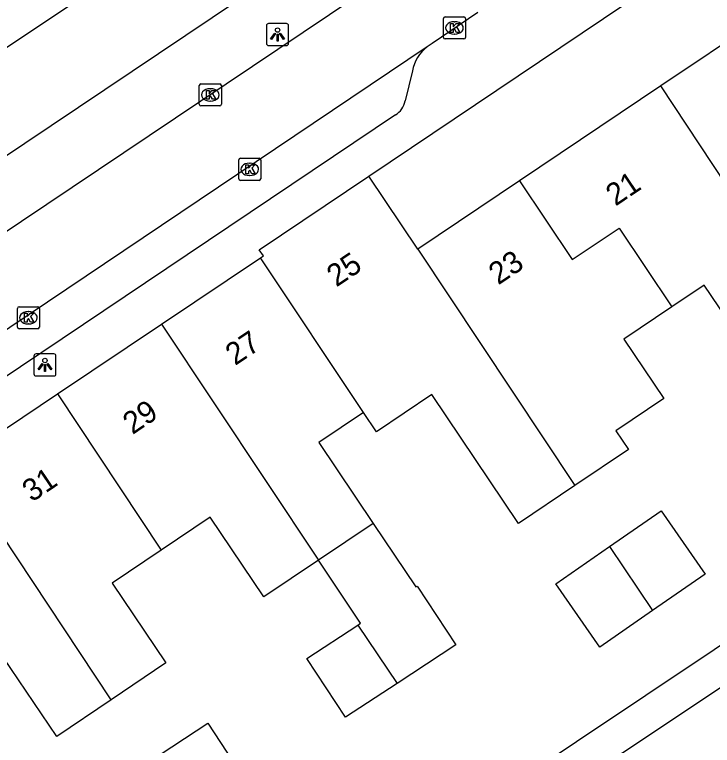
# Model space of a CAD drawing. Extents: x 158352 to 159489, y 383828 to 384597.
# Drawn here: x 158803.4 to 158834.96, y 384258.46 to 384291.54 of the extents above; entities that cross this region are included whole.
import ezdxf

# ---------------------------------------------------------------- set-up
doc = ezdxf.new("R2010")
doc.units = 0
for name, color, linetype in [('IMGEO_Kolk', 7, 'Continuous'), ('IMGEO_Lichtpunt', 7, 'Continuous'), ('IMGEO_Pand', 7, 'Continuous'), ('IMGEO_Pand_nummerreeks', 7, 'Continuous'), ('IMGEO_Rijbaan_lokaal_open', 7, 'Continuous'), ('IMGEO_Voetpad_open', 7, 'Continuous')]:
    doc.layers.add(name, color=color, linetype=linetype)

msp = doc.modelspace()

# ---------------------------------------------------------------- linework, layer by layer
at = {"layer": 'IMGEO_Kolk'}
for p, q in [((158822.79, 384290.512), (158822.79, 384291.364)), ((158822.865, 384291.438), (158823.717, 384291.438)), ((158823.278, 384291.218), (158823.303, 384291.218)), ((158823.791, 384291.364), (158823.791, 384290.512)), ((158823.301, 384290.658), (158823.276, 384290.658)), ((158823.717, 384290.438), (158822.865, 384290.438)), ((158811.748, 384287.481), (158811.748, 384288.333)), ((158811.823, 384288.407), (158812.675, 384288.407)), ((158812.749, 384288.333), (158812.749, 384287.481)), ((158812.236, 384288.187), (158812.261, 384288.187)), ((158812.259, 384287.627), (158812.234, 384287.627)), ((158812.675, 384287.407), (158811.823, 384287.407)), ((158813.531, 384284.111), (158813.531, 384284.963)), ((158813.606, 384285.037), (158814.458, 384285.037)), ((158814.532, 384284.963), (158814.532, 384284.111)), ((158814.019, 384284.817), (158814.044, 384284.817)), ((158814.042, 384284.257), (158814.017, 384284.257)), ((158814.458, 384284.037), (158813.606, 384284.037)), ((158803.594, 384278.32), (158804.446, 384278.32)), ((158803.519, 384277.394), (158803.519, 384278.246)), ((158804.007, 384278.1), (158804.032, 384278.1)), ((158804.52, 384278.246), (158804.52, 384277.394)), ((158804.446, 384277.32), (158803.594, 384277.32)), ((158804.03, 384277.54), (158804.005, 384277.54))]:
    msp.add_line(p, q, dxfattribs=at)
for points in [[(158822.79, 384290.512), (158822.79, 384291.364)], [(158822.865, 384291.438), (158823.717, 384291.438)], [(158823.791, 384291.364), (158823.791, 384290.512)], [(158823.111, 384291.138), (158823.234, 384291.138), (158823.234, 384290.987), (158823.364, 384291.138), (158823.528, 384291.138), (158823.382, 384290.987), (158823.535, 384290.738), (158823.383, 384290.738), (158823.298, 384290.902), (158823.234, 384290.835), (158823.234, 384290.738), (158823.111, 384290.738), (158823.111, 384291.138)], [(158823.717, 384290.438), (158822.865, 384290.438)], [(158811.748, 384287.481), (158811.748, 384288.333)], [(158811.823, 384288.407), (158812.675, 384288.407)], [(158812.749, 384288.333), (158812.749, 384287.481)], [(158812.069, 384288.107), (158812.192, 384288.107), (158812.192, 384287.956), (158812.322, 384288.107), (158812.486, 384288.107), (158812.34, 384287.956), (158812.493, 384287.707), (158812.341, 384287.707), (158812.256, 384287.871), (158812.192, 384287.804), (158812.192, 384287.707), (158812.069, 384287.707), (158812.069, 384288.107)], [(158812.675, 384287.407), (158811.823, 384287.407)], [(158813.531, 384284.111), (158813.531, 384284.963)], [(158813.606, 384285.037), (158814.458, 384285.037)], [(158814.532, 384284.963), (158814.532, 384284.111)], [(158813.852, 384284.737), (158813.975, 384284.737), (158813.975, 384284.586), (158814.105, 384284.737), (158814.269, 384284.737), (158814.123, 384284.586), (158814.276, 384284.337), (158814.124, 384284.337), (158814.039, 384284.501), (158813.975, 384284.434), (158813.975, 384284.337), (158813.852, 384284.337), (158813.852, 384284.737)], [(158814.458, 384284.037), (158813.606, 384284.037)], [(158803.594, 384278.32), (158804.446, 384278.32)], [(158803.519, 384277.394), (158803.519, 384278.246)], [(158803.84, 384278.02), (158803.963, 384278.02), (158803.963, 384277.869), (158804.093, 384278.02), (158804.257, 384278.02), (158804.111, 384277.869), (158804.264, 384277.62), (158804.112, 384277.62), (158804.027, 384277.784), (158803.963, 384277.717), (158803.963, 384277.62), (158803.84, 384277.62), (158803.84, 384278.02)], [(158804.52, 384278.246), (158804.52, 384277.394)], [(158804.446, 384277.32), (158803.594, 384277.32)]]:
    msp.add_lwpolyline(points, dxfattribs=at)
for centre, start, end in [((158822.867, 384291.362), 91.552, 178.448), ((158822.867, 384291.362), 91.552, 178.448), ((158823.715, 384291.362), 1.552, 88.448), ((158823.715, 384291.362), 1.552, 88.448), ((158822.867, 384290.514), 181.552, 268.448), ((158822.867, 384290.514), 181.552, 268.448), ((158823.715, 384290.514), 271.552, 358.448), ((158823.715, 384290.514), 271.552, 358.448), ((158811.825, 384288.331), 91.552, 178.448), ((158811.825, 384288.331), 91.552, 178.448), ((158812.673, 384288.331), 1.552, 88.448), ((158812.673, 384288.331), 1.552, 88.448), ((158811.825, 384287.483), 181.552, 268.448), ((158811.825, 384287.483), 181.552, 268.448), ((158812.673, 384287.483), 271.552, 358.448), ((158812.673, 384287.483), 271.552, 358.448), ((158813.608, 384284.961), 91.552, 178.448), ((158813.608, 384284.961), 91.552, 178.448), ((158814.456, 384284.961), 1.552, 88.448), ((158814.456, 384284.961), 1.552, 88.448), ((158813.608, 384284.113), 181.552, 268.448), ((158813.608, 384284.113), 181.552, 268.448), ((158814.456, 384284.113), 271.552, 358.448), ((158814.456, 384284.113), 271.552, 358.448), ((158803.596, 384278.244), 91.552, 178.448), ((158803.596, 384278.244), 91.552, 178.448), ((158804.444, 384278.244), 1.552, 88.448), ((158804.444, 384278.244), 1.552, 88.448), ((158803.596, 384277.396), 181.552, 268.448), ((158803.596, 384277.396), 181.552, 268.448), ((158804.444, 384277.396), 271.552, 358.448), ((158804.444, 384277.396), 271.552, 358.448)]:
    msp.add_arc(centre, 0.0765, start, end, dxfattribs=at)
for centre, major_axis, ratio, start_param, end_param in [((158823.277, 384290.938), (-0.387, 0.002), 0.722429, 4.712389, 7.853982), ((158823.302, 384290.938), (-0.39, 0.002), 0.717154, 1.570796, 4.712389), ((158812.235, 384287.907), (-0.387, 0.002), 0.722429, 4.712389, 7.853982), ((158812.26, 384287.907), (-0.39, 0.002), 0.717154, 1.570796, 4.712389), ((158814.018, 384284.537), (-0.387, 0.002), 0.722429, 4.712389, 7.853982), ((158814.043, 384284.537), (-0.39, 0.002), 0.717154, 1.570796, 4.712389), ((158804.006, 384277.82), (-0.387, 0.002), 0.722429, 4.712389, 7.853982), ((158804.031, 384277.82), (-0.39, 0.002), 0.717154, 1.570796, 4.712389)]:
    msp.add_ellipse(centre, major_axis=major_axis, ratio=ratio, start_param=start_param, end_param=end_param, dxfattribs=at)
at = {"layer": 'IMGEO_Lichtpunt'}
for p, q in [((158814.79, 384291.044), (158814.79, 384290.237)), ((158814.79, 384291.044), (158814.79, 384290.237)), ((158815.692, 384291.139), (158814.884, 384291.139)), ((158815.692, 384291.139), (158814.884, 384291.139)), ((158815.786, 384290.237), (158815.786, 384291.044)), ((158815.786, 384290.237), (158815.786, 384291.044)), ((158814.884, 384290.143), (158815.692, 384290.143)), ((158814.884, 384290.143), (158815.692, 384290.143)), ((158804.269, 384276.086), (158804.269, 384275.279)), ((158804.269, 384276.086), (158804.269, 384275.279)), ((158805.171, 384276.181), (158804.363, 384276.181)), ((158805.171, 384276.181), (158804.363, 384276.181)), ((158805.265, 384275.279), (158805.265, 384276.086)), ((158805.265, 384275.279), (158805.265, 384276.086)), ((158804.363, 384275.185), (158805.171, 384275.185)), ((158804.363, 384275.185), (158805.171, 384275.185))]:
    msp.add_line(p, q, dxfattribs=at)
for points in [[(158815.164, 384290.708), (158815.203, 384290.68), (158815.015, 384290.418), (158814.977, 384290.445), (158815.164, 384290.708)], [(158815.266, 384290.66), (158815.313, 384290.66), (158815.313, 384290.338), (158815.266, 384290.338), (158815.266, 384290.66)], [(158815.376, 384290.68), (158815.414, 384290.707), (158815.601, 384290.445), (158815.562, 384290.417), (158815.376, 384290.68)], [(158804.643, 384275.75), (158804.682, 384275.722), (158804.494, 384275.46), (158804.456, 384275.487), (158804.643, 384275.75)], [(158804.745, 384275.702), (158804.792, 384275.702), (158804.792, 384275.38), (158804.745, 384275.38), (158804.745, 384275.702)], [(158804.855, 384275.722), (158804.893, 384275.749), (158805.08, 384275.487), (158805.041, 384275.459), (158804.855, 384275.722)]]:
    msp.add_lwpolyline(points, dxfattribs=at)
for centre in [(158815.289, 384290.842), (158804.768, 384275.884)]:
    msp.add_circle(centre, 0.0994, dxfattribs=at)
for centre, start, end in [((158814.884, 384291.044), 90, 180), ((158814.884, 384291.044), 90, 180), ((158815.692, 384291.044), 0, 90), ((158815.692, 384291.044), 0, 90), ((158814.884, 384290.237), 180, 270), ((158814.884, 384290.237), 180, 270), ((158815.692, 384290.237), 270, 0), ((158815.692, 384290.237), 270, 360), ((158804.363, 384276.086), 90, 180), ((158804.363, 384276.086), 90, 180), ((158805.171, 384276.086), 0, 90), ((158805.171, 384276.086), 0, 90), ((158804.363, 384275.279), 180, 270), ((158804.363, 384275.279), 180, 270), ((158805.171, 384275.279), 270, 0), ((158805.171, 384275.279), 270, 360)]:
    msp.add_arc(centre, 0.0946, start, end, dxfattribs=at)
at = {"layer": 'IMGEO_Pand'}
for points in [[(158806.712, 384292.51), (158802.238, 384289.52)], [(158837.041, 384291.274), (158832.632, 384288.311)], [(158832.632, 384288.311), (158826.231, 384284.011)], [(158837.363, 384281.145), (158832.632, 384288.311)], [(158814.518, 384280.539), (158814.648, 384280.626), (158814.463, 384280.9), (158819.419, 384284.232)], [(158821.631, 384280.921), (158819.419, 384284.232)], [(158826.231, 384284.011), (158821.631, 384280.921)], [(158826.231, 384284.011), (158828.623, 384280.45), (158830.74, 384281.872), (158833.131, 384278.313)], [(158821.631, 384280.921), (158828.733, 384270.232)], [(158837.363, 384281.145), (158839.681, 384277.7), (158836.921, 384275.843), (158834.595, 384279.299), (158833.131, 384278.313)], [(158810.043, 384277.535), (158814.518, 384280.539)], [(158819.175, 384273.53), (158814.518, 384280.539)], [(158833.131, 384278.313), (158830.958, 384276.851), (158832.765, 384274.165), (158830.594, 384272.705), (158831.164, 384271.858), (158828.733, 384270.232)], [(158805.33, 384274.37), (158810.043, 384277.535)], [(158810.043, 384277.535), (158817.145, 384266.845)], [(158800.658, 384271.233), (158805.33, 384274.37)], [(158805.33, 384274.37), (158810.026, 384267.302)], [(158828.733, 384270.232), (158826.188, 384268.51), (158822.262, 384274.344), (158819.759, 384272.66), (158819.175, 384273.53)], [(158819.175, 384273.53), (158817.152, 384272.169), (158819.616, 384268.508)], [(158807.77, 384260.53), (158800.658, 384271.233)], [(158830.307, 384267.459), (158832.644, 384269.076), (158834.631, 384266.206), (158832.255, 384264.561)], [(158817.145, 384266.845), (158814.674, 384265.183), (158812.244, 384268.795), (158810.026, 384267.302)], [(158819.616, 384268.508), (158817.145, 384266.845)], [(158819.616, 384268.508), (158821.547, 384265.638), (158821.6, 384265.673), (158823.351, 384263.009), (158820.695, 384261.263)], [(158832.255, 384264.561), (158829.869, 384262.909), (158827.882, 384265.78), (158830.307, 384267.459)], [(158830.307, 384267.459), (158832.255, 384264.561)], [(158810.026, 384267.302), (158807.807, 384265.81), (158810.241, 384262.193), (158807.77, 384260.53)], [(158818.916, 384263.908), (158819.041, 384263.99), (158817.145, 384266.845)], [(158820.695, 384261.263), (158818.369, 384259.734), (158816.618, 384262.398), (158818.916, 384263.908)], [(158818.916, 384263.908), (158820.695, 384261.263)], [(158807.77, 384260.53), (158805.298, 384258.867), (158802.882, 384262.458), (158800.961, 384261.166), (158800.604, 384260.926)], [(158809.446, 384257.704), (158812.131, 384259.469), (158813.882, 384256.805), (158811.226, 384255.059)]]:
    msp.add_lwpolyline(points, dxfattribs=at)
at = {"layer": 'IMGEO_Rijbaan_lokaal_open'}
for points in [[(158780.453, 384266.584), (158822.27, 384294.676)], [(158824.355, 384291.644), (158822.281, 384290.236), (158822.061, 384290.089)], [(158822.061, 384290.089), (158782.577, 384263.529)]]:
    msp.add_lwpolyline(points, dxfattribs=at)
at = {"layer": 'IMGEO_Voetpad_open'}
for points in [[(158797.703, 384237.844), (158887.956, 384298.193), (158887.726, 384305.076)], [(158819.419, 384284.232), (158845.424, 384301.727)], [(158822.323, 384298.139), (158819.742, 384296.409), (158819, 384295.815), (158819.223, 384295.504), (158817.422, 384294.304), (158817.185, 384294.673), (158780.803, 384270.248), (158777.399, 384267.966)], [(158798.702, 384236.335), (158805.826, 384240.925), (158805.594, 384241.274), (158881.501, 384291.844), (158886.407, 384295.232), (158886.61, 384294.938), (158886.683, 384294.994)], [(158821.391, 384288.994), (158821.06, 384287.637)], [(158820.619, 384287), (158785.757, 384263.568)]]:
    msp.add_lwpolyline(points, dxfattribs=at)
for centre, radius, start, end in [((158823.173, 384288.656), 1.813, 127.8087, 169.2687), ((158820.166, 384287.785), 0.906, 299.9997, 350.61)]:
    msp.add_arc(centre, radius, start, end, dxfattribs=at)

# ---------------------------------------------------------------- texts
at = {"layer": 'IMGEO_Pand_nummerreeks'}
for s, rotation, p in [('21', 33.9345, (158830.577, 384282.848)), ('25', 33.9347, (158817.951, 384279.186)), ('23', 33.9345, (158825.274, 384279.28)), ('27', 33.9364, (158813.369, 384275.632)), ('29', 33.9364, (158808.727, 384272.508)), ('31', 33.9364, (158804.177, 384269.448))]:
    msp.add_text(s, height=1, rotation=rotation, dxfattribs=at).set_placement(p)

doc.saveas('drawing.dxf')
